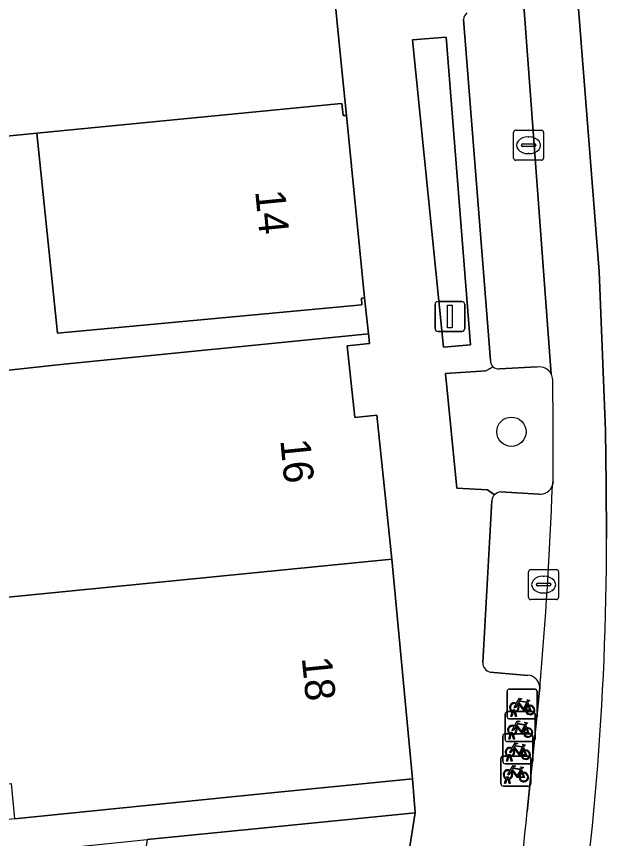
# Model space of a CAD drawing. Extents: x 159716 to 160783, y 383290 to 384031.
# Drawn here: x 160572.88 to 160592.57, y 383327.89 to 383355.31 of the extents above; entities that cross this region are included whole.
import ezdxf

# ---------------------------------------------------------------- set-up
doc = ezdxf.new("R2010")
doc.units = 0
for name, color, linetype in [('IMGEO_Boom', 7, 'Continuous'), ('IMGEO_Erf', 7, 'Continuous'), ('IMGEO_Fietsenrek', 7, 'Continuous'), ('IMGEO_Groenvoorziening', 7, 'Continuous'), ('IMGEO_Kolk', 7, 'Continuous'), ('IMGEO_Lichtmast', 7, 'Continuous'), ('IMGEO_Pand', 7, 'Continuous'), ('IMGEO_Pand_nummerreeks', 7, 'Continuous'), ('IMGEO_Parkeervlak_open', 7, 'Continuous'), ('IMGEO_Rijbaan_lokaal_gesloten', 7, 'Continuous'), ('IMGEO_Rijbaan_lokaal_open', 7, 'Continuous'), ('IMGEO_Voetpad_open', 7, 'Continuous')]:
    doc.layers.add(name, color=color, linetype=linetype)

msp = doc.modelspace()

# ---------------------------------------------------------------- linework, layer by layer
at = {"layer": 'IMGEO_Boom'}
msp.add_circle((160589.392, 383341.453), 0.489, dxfattribs=at)
at = {"layer": 'IMGEO_Erf'}
msp.add_lwpolyline([(160565.637, 383326.954), (160564.319, 383335.084), (160565.345, 383335.171), (160572.394, 383335.772), (160572.379, 383335.917), (160571.88, 383340.503), (160568.535, 383340.14), (160568.221, 383343.028), (160574.356, 383343.695), (160584.621, 383344.725), (160584.488, 383345.922), (160584.389, 383345.904), (160584.4, 383345.69), (160574.254, 383344.747), (160573.56, 383351.407), (160561.323, 383350.205), (160561.329, 383350.146), (160556.023, 383349.612)], dxfattribs=at)
at = {"layer": 'IMGEO_Fietsenrek'}
for p, q in [((160589.251, 383331.949), (160589.251, 383332.79)), ((160589.251, 383332.79), (160589.251, 383331.949)), ((160589.326, 383332.874), (160590.167, 383332.874)), ((160590.167, 383332.874), (160589.326, 383332.874)), ((160590.251, 383332.799), (160590.251, 383331.958)), ((160590.251, 383331.958), (160590.251, 383332.799)), ((160589.938, 383332.423), (160589.974, 383332.328)), ((160589.182, 383331.196), (160589.182, 383332.037)), ((160589.182, 383332.037), (160589.182, 383331.196)), ((160589.257, 383332.121), (160590.098, 383332.121)), ((160590.098, 383332.121), (160589.257, 383332.121)), ((160589.378, 383331.958), (160589.417, 383332.118)), ((160589.412, 383331.958), (160589.378, 383331.958)), ((160589.447, 383332.106), (160589.412, 383331.958)), ((160589.489, 383332.13), (160589.488, 383332.134)), ((160589.53, 383331.958), (160589.496, 383332.1)), ((160589.52, 383332.141), (160589.521, 383332.134)), ((160589.528, 383332.104), (160589.563, 383331.958)), ((160589.563, 383331.958), (160589.53, 383331.958)), ((160590.182, 383332.046), (160590.182, 383331.205)), ((160590.182, 383331.205), (160590.182, 383332.046)), ((160590.176, 383331.874), (160589.335, 383331.874)), ((160589.335, 383331.874), (160590.176, 383331.874)), ((160589.869, 383331.67), (160589.905, 383331.575)), ((160589.18, 383331.384), (160590.021, 383331.384)), ((160590.021, 383331.384), (160589.18, 383331.384)), ((160589.309, 383331.205), (160589.348, 383331.365)), ((160589.378, 383331.353), (160589.343, 383331.205)), ((160589.42, 383331.377), (160589.419, 383331.381)), ((160589.461, 383331.205), (160589.427, 383331.347)), ((160589.451, 383331.388), (160589.452, 383331.381)), ((160589.459, 383331.351), (160589.494, 383331.205)), ((160589.105, 383330.459), (160589.105, 383331.3)), ((160589.105, 383331.3), (160589.105, 383330.459)), ((160590.107, 383331.121), (160589.266, 383331.121)), ((160589.266, 383331.121), (160590.107, 383331.121)), ((160589.343, 383331.205), (160589.309, 383331.205)), ((160589.494, 383331.205), (160589.461, 383331.205)), ((160590.105, 383331.309), (160590.105, 383330.468)), ((160590.105, 383330.468), (160590.105, 383331.309)), ((160589.792, 383330.933), (160589.828, 383330.838)), ((160589.04, 383329.712), (160589.04, 383330.553)), ((160589.04, 383330.553), (160589.04, 383329.712)), ((160589.115, 383330.637), (160589.956, 383330.637)), ((160589.956, 383330.637), (160589.115, 383330.637)), ((160589.232, 383330.468), (160589.271, 383330.628)), ((160589.301, 383330.616), (160589.266, 383330.468)), ((160589.343, 383330.64), (160589.342, 383330.644)), ((160589.384, 383330.468), (160589.35, 383330.61)), ((160589.374, 383330.651), (160589.375, 383330.644)), ((160589.382, 383330.614), (160589.417, 383330.468)), ((160590.04, 383330.562), (160590.04, 383329.721)), ((160590.04, 383329.721), (160590.04, 383330.562)), ((160590.03, 383330.384), (160589.189, 383330.384)), ((160589.189, 383330.384), (160590.03, 383330.384)), ((160589.266, 383330.468), (160589.232, 383330.468)), ((160589.417, 383330.468), (160589.384, 383330.468)), ((160589.727, 383330.186), (160589.763, 383330.091)), ((160589.167, 383329.721), (160589.206, 383329.881)), ((160589.201, 383329.721), (160589.167, 383329.721)), ((160589.236, 383329.869), (160589.201, 383329.721)), ((160589.278, 383329.893), (160589.277, 383329.897)), ((160589.319, 383329.721), (160589.285, 383329.863)), ((160589.309, 383329.904), (160589.31, 383329.897)), ((160589.317, 383329.867), (160589.352, 383329.721)), ((160589.352, 383329.721), (160589.319, 383329.721)), ((160589.965, 383329.637), (160589.124, 383329.637)), ((160589.124, 383329.637), (160589.965, 383329.637))]:
    msp.add_line(p, q, dxfattribs=at)
for points in [[(160589.564, 383332.4), (160589.659, 383332.564), (160589.745, 383332.55), (160589.747, 383332.541), (160589.691, 383332.53), (160589.664, 383332.485), (160589.92, 383332.444)], [(160589.907, 383332.419), (160589.65, 383332.46), (160589.633, 383332.431), (160589.8, 383332.211), (160589.907, 383332.419)], [(160589.92, 383332.444), (160589.945, 383332.493), (160589.939, 383332.497), (160589.916, 383332.501), (160589.904, 383332.508), (160589.903, 383332.511), (160589.905, 383332.516), (160590, 383332.501), (160590.002, 383332.491), (160589.992, 383332.478), (160589.98, 383332.472), (160589.966, 383332.478), (160589.938, 383332.423)], [(160589.585, 383332.348), (160589.533, 383332.258), (160589.493, 383332.233), (160589.494, 383332.28), (160589.549, 383332.374)], [(160589.86, 383332.156), (160589.81, 383332.156), (160589.619, 383332.407), (160589.6, 383332.375)], [(160589.955, 383332.321), (160589.925, 383332.398), (160589.816, 383332.18), (160589.859, 383332.18)], [(160589.889, 383332.18), (160590.009, 383332.179), (160589.965, 383332.293)], [(160589.985, 383332.3), (160590.04, 383332.155), (160589.89, 383332.155)], [(160589.516, 383331.595), (160589.464, 383331.505), (160589.424, 383331.48), (160589.425, 383331.527), (160589.48, 383331.621)], [(160589.495, 383331.647), (160589.59, 383331.811), (160589.676, 383331.797), (160589.678, 383331.788), (160589.622, 383331.777), (160589.595, 383331.732), (160589.851, 383331.691)], [(160589.791, 383331.403), (160589.741, 383331.403), (160589.55, 383331.654), (160589.531, 383331.622)], [(160589.838, 383331.666), (160589.581, 383331.707), (160589.564, 383331.678), (160589.731, 383331.458), (160589.838, 383331.666)], [(160589.886, 383331.568), (160589.856, 383331.645), (160589.747, 383331.427), (160589.79, 383331.427)], [(160589.851, 383331.691), (160589.876, 383331.74), (160589.87, 383331.744), (160589.847, 383331.748), (160589.835, 383331.755), (160589.834, 383331.758), (160589.836, 383331.763), (160589.931, 383331.748), (160589.933, 383331.738), (160589.923, 383331.725), (160589.911, 383331.719), (160589.897, 383331.725), (160589.869, 383331.67)], [(160589.82, 383331.427), (160589.94, 383331.426), (160589.896, 383331.54)], [(160589.916, 383331.547), (160589.971, 383331.402), (160589.821, 383331.402)], [(160589.418, 383330.91), (160589.513, 383331.074), (160589.599, 383331.06), (160589.601, 383331.051), (160589.545, 383331.04), (160589.518, 383330.995), (160589.774, 383330.954)], [(160589.439, 383330.858), (160589.387, 383330.768), (160589.347, 383330.743), (160589.348, 383330.79), (160589.403, 383330.884)], [(160589.714, 383330.666), (160589.664, 383330.666), (160589.473, 383330.917), (160589.454, 383330.885)], [(160589.761, 383330.929), (160589.504, 383330.97), (160589.487, 383330.941), (160589.654, 383330.721), (160589.761, 383330.929)], [(160589.809, 383330.831), (160589.779, 383330.908), (160589.67, 383330.69), (160589.713, 383330.69)], [(160589.743, 383330.69), (160589.863, 383330.689), (160589.819, 383330.803)], [(160589.839, 383330.81), (160589.894, 383330.665), (160589.744, 383330.665)], [(160589.774, 383330.954), (160589.799, 383331.003), (160589.793, 383331.007), (160589.77, 383331.011), (160589.758, 383331.018), (160589.757, 383331.021), (160589.759, 383331.026), (160589.854, 383331.011), (160589.856, 383331.001), (160589.846, 383330.988), (160589.834, 383330.982), (160589.82, 383330.988), (160589.792, 383330.933)], [(160589.353, 383330.163), (160589.448, 383330.327), (160589.534, 383330.313), (160589.536, 383330.304), (160589.48, 383330.293), (160589.453, 383330.248), (160589.709, 383330.207)], [(160589.709, 383330.207), (160589.734, 383330.256), (160589.728, 383330.26), (160589.705, 383330.264), (160589.693, 383330.271), (160589.692, 383330.274), (160589.694, 383330.279), (160589.789, 383330.264), (160589.791, 383330.254), (160589.781, 383330.241), (160589.769, 383330.235), (160589.755, 383330.241), (160589.727, 383330.186)], [(160589.374, 383330.111), (160589.322, 383330.021), (160589.282, 383329.996), (160589.283, 383330.043), (160589.338, 383330.137)], [(160589.649, 383329.919), (160589.599, 383329.919), (160589.408, 383330.17), (160589.389, 383330.138)], [(160589.696, 383330.182), (160589.439, 383330.223), (160589.422, 383330.194), (160589.589, 383329.974), (160589.696, 383330.182)], [(160589.744, 383330.084), (160589.714, 383330.161), (160589.605, 383329.943), (160589.648, 383329.943)], [(160589.678, 383329.943), (160589.798, 383329.942), (160589.754, 383330.056)], [(160589.774, 383330.063), (160589.829, 383329.918), (160589.679, 383329.918)]]:
    msp.add_lwpolyline(points, dxfattribs=at)
for centre, radius, start, end in [((160589.329, 383332.796), 0.0779, 92.4484, 184.2845), ((160589.329, 383332.796), 0.0779, 92.4484, 184.2845), ((160590.173, 383332.796), 0.0779, 2.4484, 94.2845), ((160590.173, 383332.796), 0.0779, 2.4484, 94.2845), ((160589.491, 383332.259), 0.159, 62.6766, 242.1369), ((160589.491, 383332.259), 0.129, 63.3192, 238.903), ((160589.471, 383332.13), 0.0499, 12.8025, 158.6934), ((160589.491, 383332.259), 0.129, 283.6043, 43.4302), ((160589.491, 383332.259), 0.159, 283.5766, 46.6042), ((160590.018, 383332.175), 0.159, 113.3408, 178.3217), ((160590.018, 383332.175), 0.159, 187.0065, 105.7708), ((160590.018, 383332.175), 0.129, 113.923, 177.9556), ((160590.018, 383332.175), 0.129, 188.6715, 104.5883), ((160589.26, 383332.043), 0.0779, 92.4484, 184.2845), ((160589.26, 383332.043), 0.0779, 92.4484, 184.2845), ((160589.329, 383331.952), 0.0779, 182.4484, 274.2845), ((160589.329, 383331.952), 0.0779, 182.4484, 274.2845), ((160589.491, 383332.259), 0.159, 253.9967, 271.7867), ((160589.471, 383332.13), 0.0174, 12.8025, 163.4502), ((160589.491, 383332.259), 0.129, 253.415, 269.0204), ((160590.104, 383332.043), 0.0779, 2.4484, 94.2845), ((160590.104, 383332.043), 0.0779, 2.4484, 94.2845), ((160590.173, 383331.952), 0.0779, 272.4484, 4.2845), ((160590.173, 383331.952), 0.0779, 272.4484, 4.2845), ((160589.422, 383331.506), 0.159, 62.6766, 242.1369), ((160589.422, 383331.506), 0.129, 63.3192, 238.903), ((160589.422, 383331.506), 0.159, 283.5766, 46.6042), ((160589.183, 383331.306), 0.0779, 92.4484, 184.2845), ((160589.183, 383331.306), 0.0779, 92.4484, 184.2845), ((160589.402, 383331.377), 0.0499, 12.8025, 158.6934), ((160589.422, 383331.506), 0.159, 253.9967, 271.7867), ((160589.402, 383331.377), 0.0174, 12.8025, 163.4502), ((160589.422, 383331.506), 0.129, 253.415, 269.0204), ((160589.422, 383331.506), 0.129, 283.6043, 43.4302), ((160589.949, 383331.422), 0.159, 113.3408, 178.3217), ((160589.949, 383331.422), 0.159, 187.0065, 105.7708), ((160589.949, 383331.422), 0.129, 113.923, 177.9556), ((160589.949, 383331.422), 0.129, 188.6715, 104.5883), ((160590.027, 383331.306), 0.0779, 2.4484, 94.2845), ((160590.027, 383331.306), 0.0779, 2.4484, 94.2845), ((160589.26, 383331.199), 0.0779, 182.4484, 274.2845), ((160589.26, 383331.199), 0.0779, 182.4484, 274.2845), ((160590.104, 383331.199), 0.0779, 272.4484, 4.2845), ((160590.104, 383331.199), 0.0779, 272.4484, 4.2845), ((160589.345, 383330.769), 0.159, 62.6766, 242.1369), ((160589.345, 383330.769), 0.129, 63.3192, 238.903), ((160589.345, 383330.769), 0.129, 283.6043, 43.4302), ((160589.345, 383330.769), 0.159, 283.5766, 46.6042), ((160589.872, 383330.685), 0.159, 113.3408, 178.3217), ((160589.872, 383330.685), 0.159, 187.0065, 105.7708), ((160589.872, 383330.685), 0.129, 113.923, 177.9556), ((160589.872, 383330.685), 0.129, 188.6715, 104.5883), ((160589.118, 383330.559), 0.0779, 92.4484, 184.2845), ((160589.118, 383330.559), 0.0779, 92.4484, 184.2845), ((160589.325, 383330.64), 0.0499, 12.8025, 158.6934), ((160589.345, 383330.769), 0.159, 253.9967, 271.7867), ((160589.325, 383330.64), 0.0174, 12.8025, 163.4502), ((160589.345, 383330.769), 0.129, 253.415, 269.0204), ((160589.962, 383330.559), 0.0779, 2.4484, 94.2845), ((160589.962, 383330.559), 0.0779, 2.4484, 94.2845), ((160589.183, 383330.462), 0.0779, 182.4484, 274.2845), ((160589.183, 383330.462), 0.0779, 182.4484, 274.2845), ((160590.027, 383330.462), 0.0779, 272.4484, 4.2845), ((160590.027, 383330.462), 0.0779, 272.4484, 4.2845), ((160589.28, 383330.022), 0.159, 62.6766, 242.1369), ((160589.28, 383330.022), 0.129, 63.3192, 238.903), ((160589.28, 383330.022), 0.129, 283.6043, 43.4302), ((160589.28, 383330.022), 0.159, 283.5766, 46.6042), ((160589.807, 383329.938), 0.159, 113.3408, 178.3217), ((160589.807, 383329.938), 0.159, 187.0065, 105.7708), ((160589.807, 383329.938), 0.129, 113.923, 177.9556), ((160589.807, 383329.938), 0.129, 188.6715, 104.5883), ((160589.118, 383329.715), 0.0779, 182.4484, 274.2845), ((160589.118, 383329.715), 0.0779, 182.4484, 274.2845), ((160589.26, 383329.893), 0.0499, 12.8025, 158.6934), ((160589.28, 383330.022), 0.159, 253.9967, 271.7867), ((160589.26, 383329.893), 0.0174, 12.8025, 163.4502), ((160589.28, 383330.022), 0.129, 253.415, 269.0204), ((160589.962, 383329.715), 0.0779, 272.4484, 4.2845), ((160589.962, 383329.715), 0.0779, 272.4484, 4.2845)]:
    msp.add_arc(centre, radius, start, end, dxfattribs=at)
at = {"layer": 'IMGEO_Groenvoorziening'}
msp.add_lwpolyline([(160587.214, 383354.619), (160586.096, 383354.522), (160587.125, 383344.27), (160588.026, 383344.358)], close=True, dxfattribs=at)
for points in [[(160588.779, 383343.624), (160588.543, 383343.484), (160587.194, 383343.392), (160587.577, 383339.574), (160588.596, 383339.512), (160588.832, 383339.353)], [(160590.253, 383343.614), (160588.998, 383343.55)], [(160590.763, 383339.675), (160590.785, 383339.795)], [(160589.034, 383339.445), (160590.306, 383339.371)]]:
    msp.add_lwpolyline(points, dxfattribs=at)
for centre, radius, start, end in [((160588.968, 383343.824), 0.275, 226.4865, 276.1733), ((160590.323, 383343.172), 0.447, 27.2405, 99.0432), ((160590.322, 383343.17), 0.45, 2.6765, 27.4162), ((160444.803, 383340.891), 145.986, 359.56976, 0.90264), ((160590.34, 383339.815), 0.446, 265.6315, 341.6328), ((160589.059, 383339.123), 0.323, 94.3587, 134.6147)]:
    msp.add_arc(centre, radius, start, end, dxfattribs=at)
at = {"layer": 'IMGEO_Kolk'}
for p, q in [((160589.466, 383350.583), (160589.466, 383351.435)), ((160589.541, 383351.509), (160590.393, 383351.509)), ((160590.467, 383351.435), (160590.467, 383350.583)), ((160589.954, 383351.289), (160589.979, 383351.289)), ((160589.725, 383351.003), (160589.725, 383351.015)), ((160590.163, 383350.966), (160589.765, 383350.966)), ((160589.768, 383351.052), (160590.166, 383351.052)), ((160590.209, 383351.015), (160590.209, 383351.003)), ((160589.977, 383350.729), (160589.952, 383350.729)), ((160590.393, 383350.509), (160589.541, 383350.509)), ((160590.043, 383336.856), (160590.895, 383336.856)), ((160589.968, 383335.93), (160589.968, 383336.782)), ((160590.456, 383336.636), (160590.481, 383336.636)), ((160590.969, 383336.782), (160590.969, 383335.93)), ((160590.227, 383336.35), (160590.227, 383336.362)), ((160590.665, 383336.313), (160590.267, 383336.313)), ((160590.27, 383336.399), (160590.668, 383336.399)), ((160590.711, 383336.362), (160590.711, 383336.35)), ((160590.479, 383336.076), (160590.454, 383336.076)), ((160590.895, 383335.856), (160590.043, 383335.856))]:
    msp.add_line(p, q, dxfattribs=at)
for points in [[(160589.466, 383350.583), (160589.466, 383351.435)], [(160589.541, 383351.509), (160590.393, 383351.509)], [(160590.467, 383351.435), (160590.467, 383350.583)], [(160590.393, 383350.509), (160589.541, 383350.509)], [(160590.043, 383336.856), (160590.895, 383336.856)], [(160589.968, 383335.93), (160589.968, 383336.782)], [(160590.969, 383336.782), (160590.969, 383335.93)], [(160590.895, 383335.856), (160590.043, 383335.856)]]:
    msp.add_lwpolyline(points, dxfattribs=at)
for centre, radius, start, end in [((160589.543, 383351.433), 0.0765, 91.552, 178.448), ((160589.543, 383351.433), 0.0765, 91.552, 178.448), ((160590.391, 383351.433), 0.0765, 1.552, 88.448), ((160590.391, 383351.433), 0.0765, 1.552, 88.448), ((160589.765, 383351.012), 0.0403, 85.8775, 175.7526), ((160589.762, 383351.002), 0.0366, 178.938, 274.7102), ((160590.166, 383351.009), 0.043, 264.8664, 352.4533), ((160590.17, 383351.014), 0.0386, 1.7309, 96.639), ((160589.543, 383350.585), 0.0765, 181.552, 268.448), ((160589.543, 383350.585), 0.0765, 181.552, 268.448), ((160590.391, 383350.585), 0.0765, 271.552, 358.448), ((160590.391, 383350.585), 0.0765, 271.552, 358.448), ((160590.045, 383336.78), 0.0765, 91.552, 178.448), ((160590.045, 383336.78), 0.0765, 91.552, 178.448), ((160590.893, 383336.78), 0.0765, 1.552, 88.448), ((160590.893, 383336.78), 0.0765, 1.552, 88.448), ((160590.267, 383336.359), 0.0403, 85.8775, 175.7526), ((160590.264, 383336.349), 0.0366, 178.938, 274.7102), ((160590.668, 383336.356), 0.043, 264.8664, 352.4533), ((160590.672, 383336.361), 0.0386, 1.7309, 96.639), ((160590.045, 383335.932), 0.0765, 181.552, 268.448), ((160590.045, 383335.932), 0.0765, 181.552, 268.448), ((160590.893, 383335.932), 0.0765, 271.552, 358.448), ((160590.893, 383335.932), 0.0765, 271.552, 358.448)]:
    msp.add_arc(centre, radius, start, end, dxfattribs=at)
for centre, major_axis, ratio, start_param, end_param in [((160589.953, 383351.009), (-0.387, 0.002), 0.722429, 4.712389, 7.853982), ((160589.978, 383351.009), (-0.39, 0.002), 0.717154, 1.570796, 4.712389), ((160590.455, 383336.356), (-0.387, 0.002), 0.722429, 4.712389, 7.853982), ((160590.48, 383336.356), (-0.39, 0.002), 0.717154, 1.570796, 4.712389)]:
    msp.add_ellipse(centre, major_axis=major_axis, ratio=ratio, start_param=start_param, end_param=end_param, dxfattribs=at)
at = {"layer": 'IMGEO_Lichtmast'}
for p, q in [((160586.846, 383344.899), (160586.846, 383345.699)), ((160586.846, 383345.699), (160586.846, 383344.899)), ((160586.946, 383345.799), (160587.736, 383345.799)), ((160587.736, 383345.799), (160586.946, 383345.799)), ((160587.836, 383345.699), (160587.836, 383344.899)), ((160587.836, 383344.899), (160587.836, 383345.699)), ((160587.736, 383344.799), (160586.946, 383344.799)), ((160586.946, 383344.799), (160587.736, 383344.799))]:
    msp.add_line(p, q, dxfattribs=at)
msp.add_lwpolyline([(160587.266, 383345.674), (160587.416, 383345.674), (160587.416, 383344.924), (160587.266, 383344.924), (160587.266, 383345.674)], dxfattribs=at)
for centre, start, end in [((160586.946, 383345.699), 90, 180), ((160586.946, 383345.699), 90, 180), ((160587.736, 383345.699), 0, 90), ((160587.736, 383345.699), 360, 90), ((160586.946, 383344.899), 180, 270), ((160586.946, 383344.899), 180, 270), ((160587.736, 383344.899), 270, 0), ((160587.736, 383344.899), 270, 0)]:
    msp.add_arc(centre, 0.1, start, end, dxfattribs=at)
at = {"layer": 'IMGEO_Pand'}
for points in [[(160583.073, 383360.251), (160560.536, 383357.966), (160559.071, 383357.818), (160558.771, 383357.788), (160554.884, 383357.393), (160556.023, 383349.612), (160561.329, 383350.146), (160561.323, 383350.205), (160573.56, 383351.407), (160583.605, 383352.394), (160583.739, 383352.407), (160583.778, 383351.999), (160583.896, 383351.999), (160583.738, 383353.525)], [(160573.56, 383351.407), (160574.254, 383344.747), (160584.4, 383345.69), (160584.389, 383345.904), (160584.488, 383345.922), (160583.896, 383351.999), (160583.778, 383351.999), (160583.739, 383352.407), (160583.605, 383352.394)], [(160585.403, 383337.205), (160584.905, 383342.006), (160584.17, 383341.926), (160583.91, 383344.316), (160584.657, 383344.394), (160584.621, 383344.725), (160574.356, 383343.695), (160568.221, 383343.028), (160568.535, 383340.14), (160571.88, 383340.503), (160572.379, 383335.917)], [(160572.394, 383335.772), (160565.345, 383335.171), (160565.928, 383332.931), (160568.547, 383333.158), (160568.747, 383329.98), (160571.06, 383330.19), (160571.106, 383329.575), (160572.705, 383329.72), (160572.812, 383328.545), (160575.342, 383328.799), (160581.059, 383329.379), (160586.092, 383329.883), (160585.403, 383337.205), (160572.379, 383335.917)], [(160584.457, 383317.89), (160586.177, 383328.748), (160581.053, 383328.237), (160577.244, 383327.851), (160576.824, 383325.167), (160579.388, 383324.767), (160579.1, 383322.922), (160573.585, 383323.783), (160572.945, 383319.687)]]:
    msp.add_lwpolyline(points, close=True, dxfattribs=at)
at = {"layer": 'IMGEO_Parkeervlak_open'}
for points in [[(160590.721, 383343.377), (160589.771, 383356.126)], [(160587.793, 383355.204), (160588.696, 383343.836)], [(160588.998, 383343.55), (160590.253, 383343.614)], [(160590.306, 383339.371), (160589.034, 383339.445)], [(160588.737, 383339.165), (160588.435, 383333.762)], [(160588.689, 383333.44), (160589.942, 383333.33)], [(160590.337, 383332.959), (160590.339, 383332.895)]]:
    msp.add_lwpolyline(points, dxfattribs=at)
for centre, radius, start, end in [((160588.178, 383355.145), 0.39, 134.7368, 171.2951), ((160588.966, 383343.819), 0.27, 176.4505, 226.3111), ((160588.968, 383343.824), 0.275, 226.4865, 276.1733), ((160590.323, 383343.172), 0.447, 27.2405, 99.0432), ((160590.34, 383339.815), 0.446, 265.6315, 341.6328), ((160463.173, 383344.251), 127.672, 354.89707, 357.94606), ((160589.061, 383339.12), 0.327, 134.3847, 171.9986), ((160589.059, 383339.123), 0.323, 94.3587, 134.6147), ((160588.746, 383333.746), 0.311, 177.0886, 259.4456), ((160589.922, 383332.913), 0.418, 6.3746, 87.2146)]:
    msp.add_arc(centre, radius, start, end, dxfattribs=at)
at = {"layer": 'IMGEO_Rijbaan_lokaal_gesloten'}
for points in [[(160591.724, 383354.429), (160591.203, 383361.107), (160589.592, 383381.539), (160587.833, 383400.9), (160585.479, 383423.384), (160583.596, 383423.202), (160583.618, 383423.058), (160585.59, 383404.462), (160585.608, 383404.352), (160585.94, 383401.161), (160585.933, 383401.077), (160586.585, 383394.618), (160586.757, 383392.992), (160587.673, 383382.418)], [(160587.703, 383382.261), (160588.063, 383377.941), (160588.05, 383377.838), (160589.191, 383363.167), (160589.513, 383359.258), (160589.771, 383356.126), (160590.721, 383343.377)], [(160592.568, 383337.896), (160592.558, 383339.696), (160592.528, 383341.495), (160592.324, 383346.798), (160591.724, 383354.429)], [(160590.785, 383339.795), (160590.763, 383339.675)], [(160590.339, 383332.895), (160590.331, 383332.831), (160589.918, 383328.789)]]:
    msp.add_lwpolyline(points, dxfattribs=at)
for centre, radius, start, end in [((160590.322, 383343.17), 0.45, 2.6765, 27.4162), ((160444.803, 383340.891), 145.986, 359.56976, 0.90264), ((160463.173, 383344.251), 127.672, 354.89707, 357.94606), ((160494.886, 383337.912), 97.682, 350.50584, 359.99045), ((160546.533, 383332.637), 43.556, 347.0178, 354.9319)]:
    msp.add_arc(centre, radius, start, end, dxfattribs=at)
at = {"layer": 'IMGEO_Rijbaan_lokaal_open'}
msp.add_lwpolyline([(160589.375, 383423.771), (160591.203, 383423.954), (160591.163, 383424.345), (160583.551, 383423.489), (160583.596, 383423.202), (160585.479, 383423.384), (160587.833, 383400.9), (160589.592, 383381.539), (160591.203, 383361.107), (160591.724, 383354.429), (160592.324, 383346.798), (160592.528, 383341.495), (160592.558, 383339.696), (160592.568, 383337.896)], dxfattribs=at)
msp.add_arc((160494.886, 383337.912), 97.682, 350.50584, 359.99045, dxfattribs=at)
at = {"layer": 'IMGEO_Voetpad_open'}
for points in [[(160583.073, 383360.251), (160583.738, 383353.525), (160583.896, 383351.999), (160584.488, 383345.922), (160584.621, 383344.725), (160584.657, 383344.394), (160583.91, 383344.316), (160584.17, 383341.926), (160584.905, 383342.006), (160585.403, 383337.205), (160586.092, 383329.883), (160586.177, 383328.748), (160584.457, 383317.89), (160583.575, 383312.32), (160582.327, 383311.397), (160586.463, 383310.641)], [(160588.696, 383343.836), (160587.793, 383355.204)], [(160588.832, 383339.353), (160588.596, 383339.512), (160587.577, 383339.574), (160587.194, 383343.392), (160588.543, 383343.484), (160588.779, 383343.624)], [(160588.435, 383333.762), (160588.737, 383339.165)], [(160589.942, 383333.33), (160588.689, 383333.44)], [(160589.918, 383328.789), (160590.331, 383332.831), (160590.339, 383332.895), (160590.337, 383332.959)]]:
    msp.add_lwpolyline(points, dxfattribs=at)
for points in [[(160587.214, 383354.619), (160588.026, 383344.358), (160587.125, 383344.27), (160586.096, 383354.522)], [(160577.244, 383327.851), (160581.053, 383328.237), (160586.177, 383328.748), (160586.092, 383329.883), (160581.059, 383329.379), (160575.342, 383328.799), (160572.812, 383328.545), (160566.61, 383327.922), (160565.928, 383332.931), (160565.345, 383335.171), (160564.319, 383335.084), (160565.637, 383326.954), (160567.641, 383326.954), (160565.902, 383313.665), (160566.782, 383313.55), (160568.313, 383324.606), (160568.642, 383326.979)]]:
    msp.add_lwpolyline(points, close=True, dxfattribs=at)
for centre, radius, start, end in [((160588.178, 383355.145), 0.39, 134.7368, 171.2951), ((160588.966, 383343.819), 0.27, 176.4505, 226.3111), ((160589.061, 383339.12), 0.327, 134.3847, 171.9986), ((160588.746, 383333.746), 0.311, 177.0886, 259.4456), ((160589.922, 383332.913), 0.418, 6.3746, 87.2146), ((160546.533, 383332.637), 43.556, 347.0178, 354.9319)]:
    msp.add_arc(centre, radius, start, end, dxfattribs=at)

# ---------------------------------------------------------------- texts
at = {"layer": 'IMGEO_Pand_nummerreeks'}
for s, rotation, p in [('14', 275.6315, (160580.842, 383349.481)), ('16', 275.6476, (160581.679, 383341.176)), ('18', 275.6476, (160582.397, 383333.917))]:
    msp.add_text(s, height=1, rotation=rotation, dxfattribs=at).set_placement(p)

doc.saveas('drawing.dxf')
